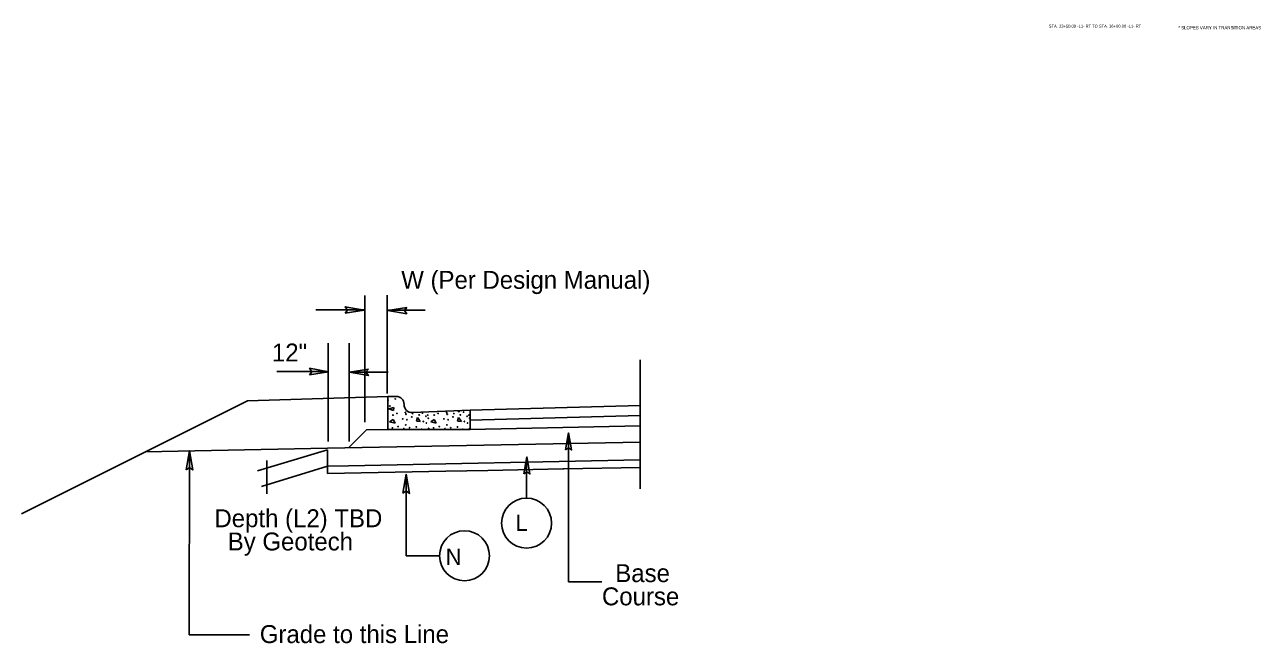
# Model space of a CAD drawing. Extents: x 2176024 to 2177225, y 75947 to 76635.
# Drawn here: x 2176435.6 to 2176884.8, y 76143.1 to 76368.3 of the extents above; entities that cross this region are included whole.
import ezdxf

# ---------------------------------------------------------------- set-up
doc = ezdxf.new("R2010")
doc.units = 0
for name, color, linetype in [('Old_Level_10', 7, 'Continuous'), ('Old_Level_11', 7, 'Continuous'), ('Old_Level_2', 7, 'Continuous'), ('Old_Level_3', 7, 'Continuous'), ('Old_Level_5', 7, 'Continuous'), ('Prop Dimension', 7, 'Continuous'), ('Prop Pavement Schedule Description CELL', 7, 'Continuous'), ('Typical Curb CELL', 7, 'Continuous'), ('Typical ID Circle CELL', 7, 'Continuous'), ('Typical Terminator CELL', 7, 'Continuous'), ('Typical Text Label CELL', 7, 'Continuous')]:
    doc.layers.add(name, color=color, linetype=linetype)

msp = doc.modelspace()

# ---------------------------------------------------------------- linework, layer by layer
at = {"layer": 'Old_Level_10'}
msp.add_line((2176434.5, 76190.31), (2176516.72, 76231.42), dxfattribs=at)
at = {"layer": 'Old_Level_11'}
for p, q in [((2176559.4, 76223.7), (2176559.4, 76269.76)), ((2176567.57, 76234.04), (2176567.57, 76269.86)), ((2176559.21, 76264.48), (2176541.59, 76264.48)), ((2176581.47, 76264.39), (2176568.13, 76264.39)), ((2176546.1, 76216.6), (2176546.1, 76252.42)), ((2176553.78, 76216.61), (2176553.78, 76252.39)), ((2176659.74, 76199.43), (2176659.74, 76246.35)), ((2176545.02, 76242.13), (2176527.39, 76242.13)), ((2176567.89, 76241.82), (2176554.55, 76241.82)), ((2176520.38, 76205.88), (2176545.83, 76213.61)), ((2176521.88, 76200.18), (2176545.83, 76207.59))]:
    msp.add_line(p, q, dxfattribs=at)
for points in [[(2176552.31, 76263.29), (2176559.15, 76264.41), (2176552.31, 76265.65), (2176553.18, 76264.41)], [(2176574.71, 76265.44), (2176567.87, 76264.32), (2176574.71, 76263.08), (2176573.84, 76264.32)], [(2176539.34, 76240.9), (2176546.18, 76242.02), (2176539.34, 76243.26), (2176540.21, 76242.02)], [(2176560.73, 76242.94), (2176553.89, 76241.82), (2176560.73, 76240.58), (2176559.86, 76241.82)]]:
    msp.add_lwpolyline(points, close=True, dxfattribs=at)
at = {"layer": 'Old_Level_2'}
for p, q in [((2176516.72, 76231.42), (2176567.77, 76233)), ((2176560.09, 76220.85), (2176553.51, 76214.27)), ((2176545.83, 76214.12), (2176479.46, 76212.79))]:
    msp.add_line(p, q, dxfattribs=at)
at = {"layer": 'Old_Level_3'}
for p, q in [((2176659.74, 76229.65), (2176597.77, 76228)), ((2176659.74, 76226.05), (2176597.86, 76224.4)), ((2176560.09, 76220.85), (2176567.77, 76221.01)), ((2176597.77, 76221), (2176659.74, 76222.32)), ((2176545.83, 76214.12), (2176659.74, 76216.4)), ((2176545.83, 76213.61), (2176545.83, 76207.59)), ((2176545.83, 76207.59), (2176545.83, 76204.9)), ((2176659.74, 76207.18), (2176659.74, 76209.87)), ((2176604.24, 76206.07), (2176604.26, 76206.19)), ((2176604.26, 76206.19), (2176604.28, 76206.07)), ((2176604.28, 76206.07), (2176631.49, 76206.61)), ((2176631.9, 76206.62), (2176659.74, 76207.18))]:
    msp.add_line(p, q, dxfattribs=at)
for points in [[(2176659.74, 76209.87), (2176553.51, 76207.74), (2176545.83, 76207.59)], [(2176545.83, 76204.9), (2176588.9, 76205.76), (2176604.24, 76206.07)], [(2176631.49, 76206.61), (2176631.9, 76206.62)]]:
    msp.add_lwpolyline(points, dxfattribs=at)
at = {"layer": 'Old_Level_5'}
for p, q in [((2176633.57, 76165.57), (2176633.64, 76218.69)), ((2176495.5, 76146.28), (2176495.59, 76212.53)), ((2176574.48, 76175.03), (2176574.52, 76204.2)), ((2176586.64, 76175.03), (2176574.48, 76175.03)), ((2176645.73, 76165.57), (2176633.57, 76165.57)), ((2176517.48, 76146.28), (2176495.5, 76146.28))]:
    msp.add_line(p, q, dxfattribs=at)
at = {"layer": 'Prop Pavement Schedule Description CELL'}
msp.add_line((2176523.77, 76209.72), (2176523.77, 76197.5), dxfattribs=at)
for points in [[(2176494.38, 76206.32), (2176495.58, 76213.23), (2176496.8, 76206.28), (2176495.57, 76207.16)], [(2176573.3, 76197.76), (2176574.5, 76204.67), (2176575.72, 76197.72), (2176574.49, 76198.61)]]:
    msp.add_lwpolyline(points, close=True, dxfattribs=at)
at = {"layer": 'Typical Curb CELL'}
for p, q in [((2176567.77, 76221), (2176567.77, 76233)), ((2176567.77, 76233), (2176570.9, 76233)), ((2176573.77, 76230), (2176573.77, 76230.13)), ((2176568.21, 76228.46), (2176570.06, 76229)), ((2176569.86, 76227.91), (2176568.21, 76228.46)), ((2176570.06, 76229), (2176569.86, 76227.91)), ((2176597.77, 76228), (2176576.76, 76227.13)), ((2176578.62, 76225.31), (2176578.21, 76223.95)), ((2176579.64, 76223.88), (2176578.62, 76225.31)), ((2176593.6, 76225.31), (2176593.19, 76223.95)), ((2176594.64, 76223.88), (2176593.6, 76225.31)), ((2176597.77, 76221), (2176597.77, 76228)), ((2176567.77, 76221), (2176597.77, 76221)), ((2176569.72, 76224.64), (2176568.48, 76223.74)), ((2176568.48, 76223.74), (2176570.47, 76223.26)), ((2176570.47, 76223.26), (2176569.72, 76224.64)), ((2176578.21, 76223.95), (2176579.64, 76223.88)), ((2176584.71, 76224.64), (2176583.47, 76223.74)), ((2176583.47, 76223.74), (2176585.46, 76223.26)), ((2176585.46, 76223.26), (2176584.71, 76224.64)), ((2176593.19, 76223.95), (2176594.64, 76223.88))]:
    msp.add_line(p, q, dxfattribs=at)
for centre in [(2176567.93, 76231.68), (2176570.53, 76232.09), (2176568.55, 76229.49), (2176569.71, 76226.21), (2176571.15, 76226.82), (2176574.23, 76227.16), (2176574.44, 76226.55), (2176576.56, 76225.53), (2176576.9, 76226.75), (2176579.24, 76226.28), (2176580.4, 76226.93), (2176581.7, 76225.8), (2176582.37, 76226.21), (2176584.7, 76226.21), (2176586.14, 76226.82), (2176589.22, 76227.16), (2176589.43, 76226.55), (2176591.55, 76225.53), (2176591.89, 76226.75), (2176593.68, 76227.5), (2176594.22, 76226.28), (2176595.39, 76227.3), (2176596.69, 76225.8), (2176597.36, 76226.21), (2176569.51, 76221.55), (2176571.56, 76222.03), (2176573.27, 76224.84), (2176573.69, 76221.28), (2176574.37, 76222.65), (2176574.78, 76224.5), (2176575.74, 76221.62), (2176578.21, 76221.89), (2176580.12, 76221.07), (2176580.74, 76223.88), (2176581.89, 76223.33), (2176582.58, 76225.05), (2176582.65, 76221.35), (2176584.5, 76221.55), (2176586.55, 76222.03), (2176588.26, 76224.84), (2176588.67, 76221.28), (2176589.36, 76222.65), (2176589.77, 76224.5), (2176590.73, 76221.62), (2176593.2, 76221.89), (2176595.11, 76221.07), (2176595.73, 76223.88), (2176596.88, 76223.33), (2176597.57, 76225.05), (2176597.64, 76221.35)]:
    msp.add_circle(centre, 0.0962, dxfattribs=at)
for centre, start, end in [((2176570.9, 76230.13), 0, 90), ((2176576.64, 76230), 180, 272.3845)]:
    msp.add_arc(centre, 2.87, start, end, dxfattribs=at)
at = {"layer": 'Typical ID Circle CELL'}
msp.add_line((2176618.36, 76195.94), (2176618.36, 76210.51), dxfattribs=at)
for centre in [(2176618.36, 76186.9), (2176595.74, 76175.03)]:
    msp.add_circle(centre, 9.1, dxfattribs=at)
at = {"layer": 'Typical Terminator CELL'}
for points in [[(2176632.56, 76213.58), (2176633.62, 76219.73), (2176634.71, 76213.54), (2176633.62, 76214.33)], [(2176617.39, 76204.81), (2176618.45, 76210.97), (2176619.55, 76204.78), (2176618.45, 76205.56)]]:
    msp.add_lwpolyline(points, close=True, dxfattribs=at)

# ---------------------------------------------------------------- texts
at = {"layer": 'Old_Level_3'}
for s, p in [('W (Per Design Manual)', (2176572.71, 76272.19)), ('Depth (L2) TBD', (2176504.69, 76185.4)), ('  By Geotech', (2176504.69, 76176.95)), ('  Base', (2176645.79, 76165.42)), ('Course', (2176645.79, 76156.97)), ('Grade to this Line', (2176521.21, 76143.23))]:
    msp.add_text(s, height=6.528, dxfattribs=at).set_placement(p)
at = {"layer": 'Old_Level_5'}
msp.add_text('12"', height=6.528, dxfattribs=at).set_placement((2176525.63, 76245.74))
at = {"layer": 'Prop Dimension'}
msp.add_text('* SLOPES VARY IN TRANSITION AREAS', height=1.1533, rotation=360, dxfattribs=at).set_placement((2176855.62, 76366.65))
at = {"layer": 'Prop Pavement Schedule Description CELL'}
for s, p in [('L ', (2176614.3, 76184.06)), ('N ', (2176588.88, 76171.67))]:
    msp.add_text(s, height=5.95, dxfattribs=at).set_placement(p)
at = {"layer": 'Typical Text Label CELL'}
msp.add_text('STA. 33+50.00 -L1- RT TO STA. 36+00.00 -L1- RT', height=1.0742, dxfattribs=at).set_placement((2176808.48, 76367.24))

doc.saveas('drawing.dxf')
